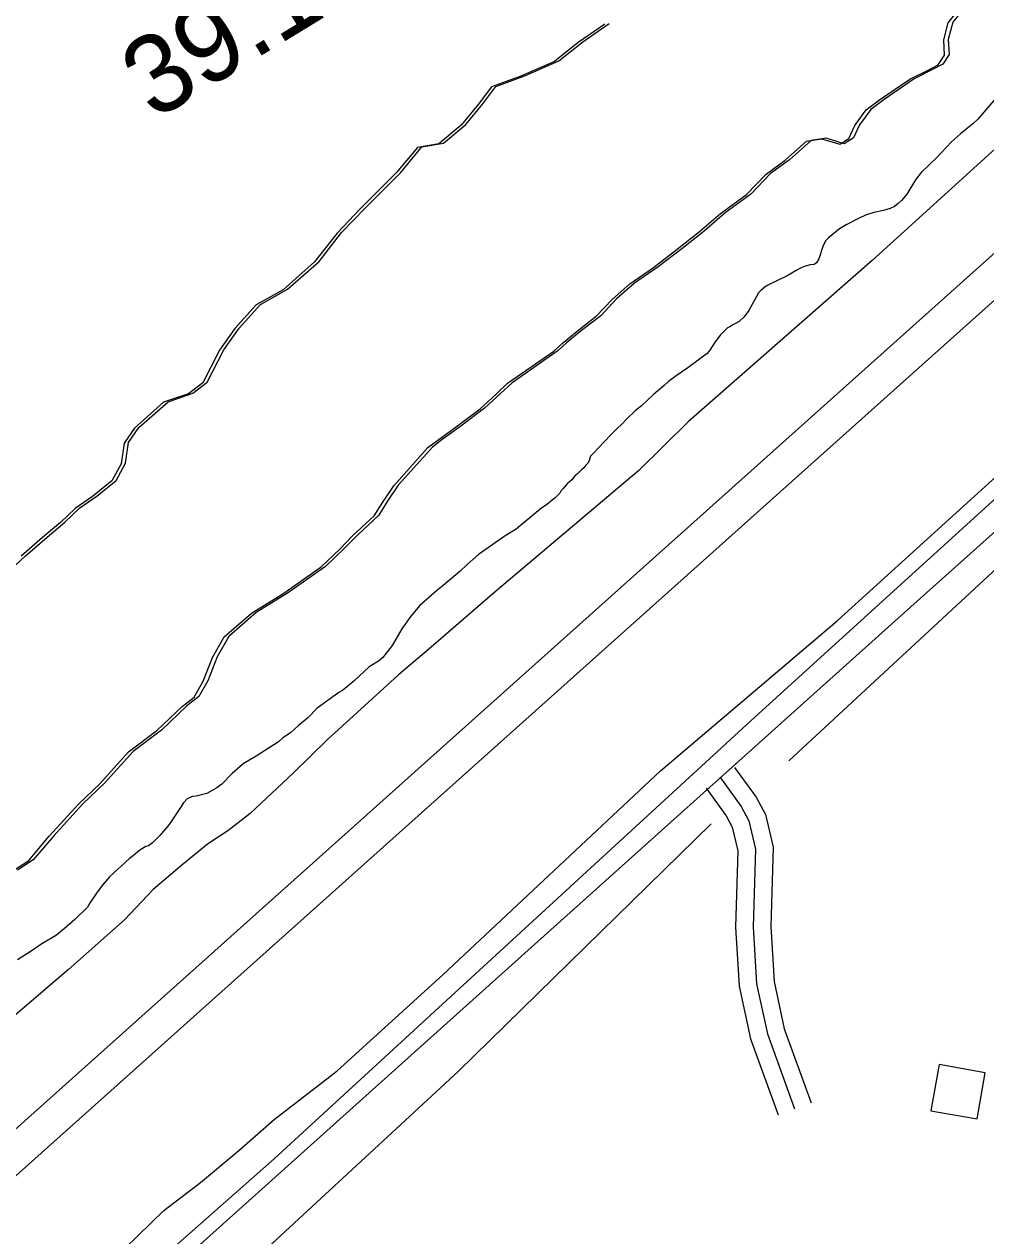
# Model space of a CAD drawing. Extents: x 3245246 to 3283090, y 806824 to 832173.
# Drawn here: x 3257331 to 3258154, y 816050 to 817086 of the extents above; entities that cross this region are included whole.
import ezdxf

# ---------------------------------------------------------------- set-up
doc = ezdxf.new("R2010")
doc.units = 0
for name, color, linetype in [('V-BLDG-OTLN', 7, 'Continuous'), ('V-LEVE-TOET', 7, 'Continuous'), ('V-RIVR-RANG', 7, 'Continuous'), ('V-ROAD-CNTR', 7, 'Continuous'), ('V-SITE-VEGE', 7, 'Continuous'), ('V-SURV-LINE', 7, 'Continuous'), ('V-TOPO-SHOR', 7, 'Continuous')]:
    doc.layers.add(name, color=color, linetype=linetype)

msp = doc.modelspace()

# ---------------------------------------------------------------- linework, layer by layer
at = {"layer": 'V-BLDG-OTLN'}
msp.add_lwpolyline([(3258113.7, 816196), (3258106.7, 816156.6), (3258146.1, 816149.6), (3258153.1, 816189)], close=True, dxfattribs=at)
at = {"layer": 'V-LEVE-TOET'}
for points in [[(3257406.3, 816027.9), (3257450.6, 816071.4), (3257482.1, 816095.3), (3257514.7, 816122.6), (3257545, 816149.2), (3257598.8, 816190.7), (3257689.2, 816272.7), (3257875.4, 816447.2), (3258026.6, 816575.4), (3258263.9, 816791), (3258451.1, 816961.1), (3258585.5, 817085.6), (3258719.2, 817207.7), (3258878.4, 817354.8), (3259017.8, 817485.2), (3259139.6, 817590.7), (3259225.1, 817663.9)], [(3258211.2, 817024.1), (3258056.3, 816883.7), (3257899.2, 816745.8), (3257856.8, 816704.1), (3257736.1, 816602.1), (3257675.3, 816549.6), (3257651.4, 816529.3), (3257590.5, 816473.8), (3257561.6, 816445.6), (3257524.4, 816410.7), (3257505.4, 816395.8), (3257488.1, 816384.5), (3257466.2, 816366.5), (3257441.6, 816345.9), (3257417, 816319.7), (3257369.1, 816277.5), (3257194, 816127.7), (3257155.7, 816092.8), (3257100.6, 816048.3)]]:
    msp.add_lwpolyline(points, dxfattribs=at)
at = {"layer": 'V-ROAD-CNTR'}
for points in [[(3259145.2, 817529.9), (3258836.8, 817255.7), (3258084.2, 816582.5), (3257451.2, 816014.9), (3257158.3, 815752.6)], [(3257938.8, 816450.1), (3257957.3, 816424.6), (3257965.1, 816409.8), (3257971.7, 816382), (3257969.7, 816314), (3257972.5, 816267.2), (3257981.3, 816226.5), (3258004.2, 816163.4)], [(3257926.7, 816441.3), (3257944.5, 816416.7), (3257950.9, 816404.5), (3257956.6, 816380.4), (3257954.6, 816313.8), (3257957.6, 816265.2), (3257966.8, 816222.4), (3257990.1, 816158.3)], [(3257914.5, 816432.5), (3257931.7, 816408.7), (3257936.8, 816399.2), (3257941.5, 816378.9), (3257939.6, 816313.5), (3257942.7, 816263.1), (3257952.4, 816218.2), (3257976, 816153.2)]]:
    msp.add_lwpolyline(points, dxfattribs=at)
at = {"layer": 'V-SITE-VEGE'}
for points in [[(3257889.7, 816893.3), (3257908.8, 816908.3), (3257926.7, 816923.9), (3257948.9, 816940.1), (3257965.7, 816957.5), (3257982, 816969.4), (3258000.4, 816985.8), (3258013.1, 816987.8), (3258028.8, 816983), (3258036.5, 816988), (3258041.7, 816999.2), (3258051.4, 817012.4), (3258062.8, 817020.9), (3258088.6, 817038.7), (3258103.7, 817046.2), (3258112.9, 817051), (3258118.3, 817059.3), (3258117.6, 817072.2), (3258121.5, 817087), (3258130.6, 817098.4), (3258153.6, 817099.1), (3258160.3, 817105.3)], [(3257827.7, 817085.8), (3257805.1, 817070.1), (3257784.8, 817053.9), (3257756, 817041.3), (3257730.9, 817032), (3257719.6, 817017.1), (3257705, 816999.5), (3257685.9, 816983.5), (3257667.5, 816980.4), (3257649.5, 816958.5), (3257618.7, 816927.8), (3257598.8, 816907.1), (3257579.6, 816882.4), (3257552.6, 816858.5), (3257529.6, 816845.6), (3257511.3, 816825.5), (3257498.2, 816806.9), (3257484, 816779), (3257471.8, 816769.7), (3257450.5, 816762.5), (3257425.5, 816740.4), (3257416.7, 816727.4), (3257414.1, 816709.8), (3257406.1, 816695.2), (3257389.8, 816681.9), (3257374.9, 816671.6), (3257362.2, 816659.6), (3257346.9, 816646.7), (3257328.7, 816630.7)], [(3258162.3, 817022.4), (3258146.7, 817004.5), (3258142.5, 817000.4), (3258131.9, 816991.9), (3258124.2, 816985), (3258111.6, 816971.5), (3258098.4, 816958.9), (3258093.6, 816952.7), (3258086.1, 816940.5), (3258081.5, 816934.9), (3258078.6, 816932.4), (3258075.4, 816929.9), (3258071.9, 816928), (3258066.2, 816926.3), (3258058, 816924.8), (3258050.8, 816922.3), (3258045.3, 816919.9), (3258034.9, 816914.5), (3258028.6, 816910.7), (3258019.1, 816903), (3258016.8, 816900.6), (3258014.6, 816896.4), (3258010.9, 816885.1), (3258008.7, 816881.6), (3258006.8, 816880.1), (3258003.3, 816879.9), (3257998.2, 816878.4), (3257994.6, 816876.7), (3257992.1, 816875.5), (3257983.8, 816870.5), (3257966.6, 816862.3), (3257964.6, 816860.8), (3257961.1, 816857.9), (3257959.3, 816856), (3257950.9, 816841), (3257947, 816835.6), (3257942.6, 816831.6), (3257939.1, 816829.6), (3257937.3, 816828.7), (3257934.6, 816827), (3257932.8, 816826.2), (3257930.6, 816824.1), (3257926.7, 816820.2), (3257922.1, 816814), (3257917.6, 816807), (3257915.2, 816804.1), (3257911.1, 816801.1), (3257898.9, 816791.8), (3257888.8, 816784.9), (3257882.4, 816780.3), (3257878.6, 816776.8), (3257869.4, 816769.1), (3257859.1, 816759.5), (3257853.8, 816755)], [(3257321.5, 816361.8), (3257335.1, 816370.7), (3257352.7, 816391.3), (3257377.7, 816418.6), (3257396, 816436.2), (3257420.6, 816463.4), (3257444.8, 816481.7), (3257466.4, 816502.3), (3257476.7, 816510.3), (3257484.4, 816523.9), (3257492.4, 816544.2), (3257502.3, 816561.8), (3257525.6, 816582), (3257552.5, 816598.7), (3257585.1, 816621.6), (3257601.1, 816636.9), (3257612.4, 816648.5), (3257630.6, 816665.4), (3257638, 816677.1), (3257647.3, 816691), (3257676.5, 816723.6), (3257684.9, 816730), (3257700.9, 816741.7), (3257721.1, 816756.9), (3257734.9, 816769.3), (3257744.6, 816778.7), (3257784.1, 816806.2), (3257791.2, 816812.8), (3257804.2, 816823.2), (3257820.4, 816835.9), (3257834, 816850.4), (3257849.2, 816863.7), (3257869.4, 816877.7), (3257889.7, 816893.3)], [(3257853.8, 816755), (3257846.7, 816748.3), (3257842.3, 816743.6), (3257838.4, 816740), (3257832.5, 816734), (3257817.7, 816718.7), (3257815.7, 816716.4), (3257815.3, 816715.6), (3257814.5, 816712.3), (3257813.2, 816710.3), (3257811.5, 816708.7), (3257809.8, 816706.3), (3257807.8, 816704.7), (3257804.2, 816701), (3257802.5, 816699.7), (3257799.5, 816696), (3257795.5, 816692.7), (3257792.2, 816688.7), (3257790.6, 816687.1), (3257789.2, 816684.7), (3257785.2, 816680.4), (3257782.9, 816678.8), (3257777.9, 816674.8), (3257773.9, 816672.1), (3257767.3, 816666.8), (3257752, 816653.8), (3257742.7, 816648.2), (3257719.8, 816632.2), (3257710.1, 816623.6), (3257704.1, 816618), (3257689.5, 816605.7), (3257683.9, 816601.3), (3257669.6, 816588.7), (3257661.9, 816579.4), (3257654.3, 816568.8), (3257646, 816554.5), (3257638, 816544.2), (3257634.3, 816540.9), (3257626.3, 816536.2), (3257613.1, 816523.9), (3257608.4, 816519.9), (3257603.4, 816516), (3257600.4, 816514.3), (3257581.8, 816500.7), (3257573.8, 816492.7), (3257565.5, 816485.7), (3257559.2, 816480.1), (3257552.2, 816475.1), (3257548.6, 816472.1), (3257529.6, 816459.8), (3257518.6, 816453.2), (3257509, 816444.9), (3257500.4, 816435.9), (3257496, 816432.6), (3257487.4, 816427.9), (3257478.4, 816425.6), (3257474.8, 816425.3), (3257470.5, 816423.3), (3257467.5, 816420), (3257464.5, 816415), (3257455.2, 816401.4), (3257447.2, 816392), (3257440.9, 816385.7), (3257437.5, 816383.1), (3257435.2, 816382.4), (3257430.2, 816379.4), (3257424.6, 816374.8), (3257421.3, 816372.4), (3257404.6, 816356.8), (3257398, 816349.2), (3257393, 816342.5), (3257387.7, 816334.6), (3257385.3, 816330.6), (3257374.7, 816320), (3257365.7, 816312.3), (3257358.8, 816306.7), (3257345.5, 816298.7), (3257337.1, 816293), (3257325.5, 816285.7)]]:
    msp.add_lwpolyline(points, dxfattribs=at)
at = {"layer": 'V-SURV-LINE'}
for points in [[(3257046.5, 815892.9), (3259111.3, 817740.4)], [(3259131.3, 817718.1), (3257066.5, 815870.5)]]:
    msp.add_lwpolyline(points, dxfattribs=at)
at = {"layer": 'V-TOPO-SHOR'}
for points in [[(3260152.6, 818148.3), (3259812.1, 817949.2), (3259413.6, 817737.7), (3259264.1, 817646.5), (3259201.8, 817596.7), (3259035.7, 817443.2), (3258545.8, 817011.7), (3258321.5, 816825.1), (3257956.1, 816493.2), (3257545.1, 816115.6), (3257225.3, 815833.5), (3257084.2, 815704.9), (3257013.6, 815651), (3256897.3, 815568), (3256357.6, 815240.4)], [(3258157.4, 817099.5), (3258134.5, 817098.8), (3258125.4, 817087.4), (3258121.5, 817072.6), (3258122.2, 817059.7), (3258116.8, 817051.5), (3258107.6, 817046.6), (3258092.5, 817039.1), (3258066.7, 817021.4), (3258055.3, 817012.8), (3258045.6, 816999.6), (3258040.4, 816988.5), (3258032.6, 816983.5), (3258017, 816988.2), (3258004.3, 816986.2), (3257985.8, 816969.8)], [(3257420.5, 816727.9), (3257429.4, 816740.9), (3257454.4, 816762.9), (3257475.6, 816770.1), (3257487.8, 816779.5), (3257502.1, 816807.3), (3257515.2, 816825.9), (3257533.4, 816846), (3257556.5, 816859), (3257583.5, 816882.9), (3257602.7, 816907.5), (3257622.5, 816928.2), (3257653.3, 816958.9), (3257671.4, 816980.8), (3257689.8, 816983.9), (3257708.9, 816999.9), (3257723.4, 817017.5), (3257734.7, 817032.4), (3257759.9, 817041.7), (3257788.6, 817054.3), (3257809, 817070.6), (3257831.6, 817086.2)], [(3257985.8, 816969.8), (3257969.6, 816957.9), (3257952.7, 816940.5), (3257930.6, 816924.3), (3257912.7, 816908.7), (3257893.6, 816893.7), (3257873.3, 816878.1), (3257853.1, 816864.2), (3257837.9, 816850.9), (3257824.3, 816836.4), (3257808, 816823.7), (3257795, 816813.3), (3257787.9, 816806.6), (3257748.5, 816779.1), (3257738.7, 816769.8), (3257724.9, 816757.3), (3257704.8, 816742.1), (3257688.7, 816730.5), (3257680.4, 816724)], [(3257985.2, 816455.8), (3258271.7, 816721.3), (3258404.6, 816833.3), (3258346.3, 816480.5), (3258275.6, 816069.7), (3258225.5, 815555), (3258179.7, 815110.9), (3258162.9, 814774.7), (3257212.3, 814604.9), (3257278.9, 815024.1)], [(3257309.9, 816610.2), (3257332.5, 816631.1), (3257350.8, 816647.1), (3257366.1, 816660), (3257378.7, 816672), (3257393.7, 816682.3), (3257410, 816695.6), (3257418, 816710.2), (3257420.5, 816727.9)], [(3257680.4, 816724), (3257651.1, 816691.4), (3257641.8, 816677.5), (3257634.5, 816665.9), (3257616.2, 816648.9), (3257604.9, 816637.3), (3257589, 816622), (3257556.4, 816599.1), (3257529.5, 816582.5), (3257506.2, 816562.2), (3257496.2, 816544.6), (3257488.2, 816524.3), (3257480.6, 816510.7), (3257470.3, 816502.7), (3257448.7, 816482.1), (3257424.4, 816463.9), (3257399.8, 816436.6), (3257381.5, 816419), (3257356.6, 816391.8), (3257339, 816371.2), (3257325.4, 816362.2)], [(3256062.8, 814995.6), (3256345.1, 815169.8), (3256810.1, 815456), (3257009.4, 815588.7), (3257109, 815646.8), (3257208.7, 815733.9), (3257702.8, 816190.3), (3257918.7, 816401.9)]]:
    msp.add_lwpolyline(points, dxfattribs=at)

# ---------------------------------------------------------------- texts
at = {"layer": 'V-RIVR-RANG'}
msp.add_text('39.1', height=67, rotation=31.3883, dxfattribs=at).set_placement((3257442.3, 817002.8))

doc.saveas('drawing.dxf')
